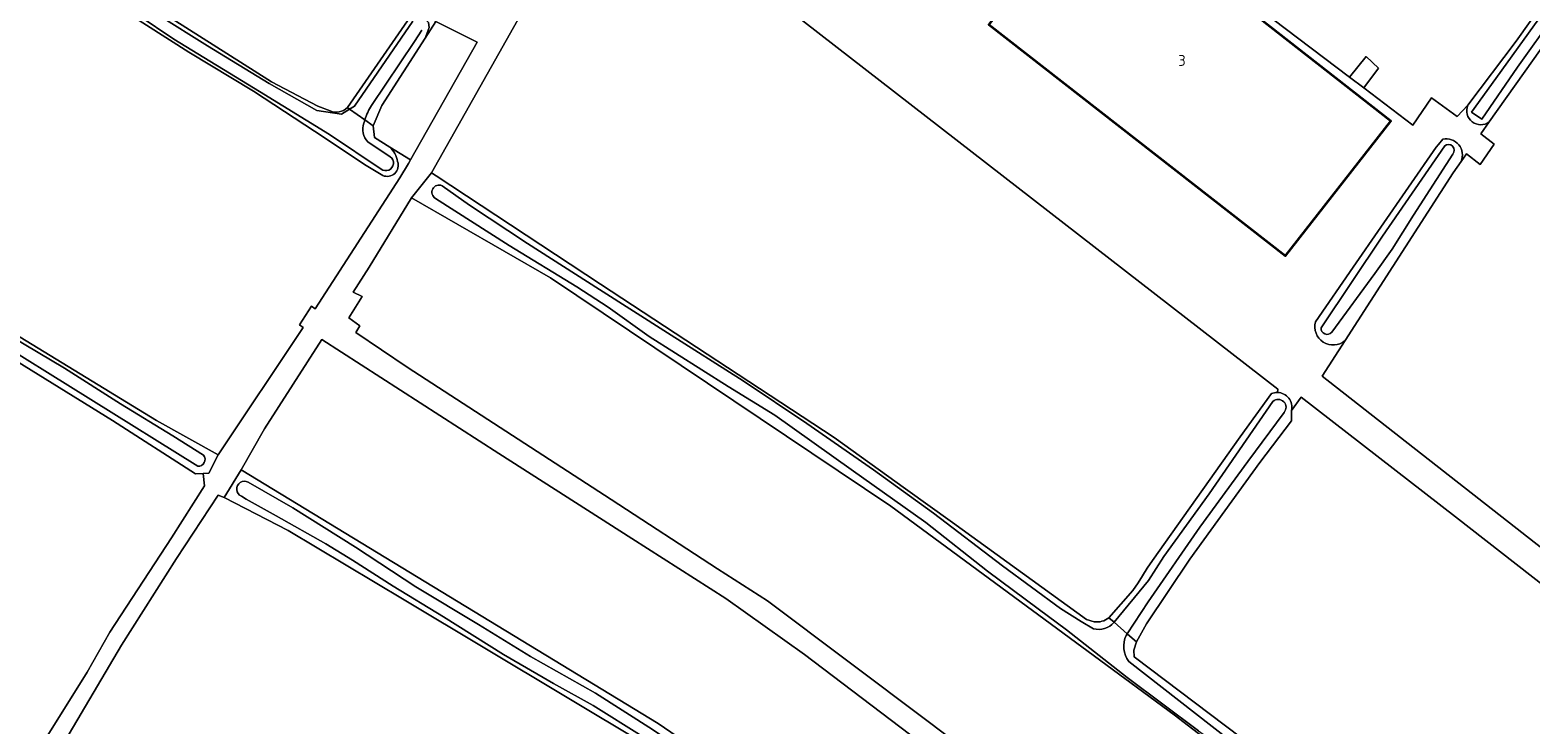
# Model space of a CAD drawing. Header units: metres. Extents: x 149984 to 156489, y 469398 to 478068.
# Tile 369 of 656: x 152665 to 152851, y 474052 to 474138. Entities that reach past the tile are written whole.
import ezdxf
from ezdxf.enums import TextEntityAlignment as Align

# ---------------------------------------------------------------- set-up
doc = ezdxf.new("R2010")
doc.units = ezdxf.units.M
doc.header["$LTSCALE"] = 0.75
for name, color, linetype, lineweight in [('B-WE-GR-GRAS-GV', 252, 'Continuous', 13), ('B-WE-OG-BEBOUWING-GV', 6, 'Continuous', 35), ('B-WE-OG-BEBOUWING-T18', 1, 'Continuous', 18), ('B-WE-OG-TERREIN_ERF-GV', 252, 'Continuous', 18), ('B-WE-OG-TERREIN_OEVER-GV', 252, 'Continuous', 18), ('B-WE-OG-WATER-GV', 252, 'Continuous', 18), ('B-WE-OG-WATER_SLOOT-GV', 252, 'Continuous', 18)]:
    doc.layers.add(name, color=color, linetype=linetype, lineweight=lineweight)
doc.styles.add('NLCS-ISO-M750-T18', font='NLCS-ISO.ttf', dxfattribs={"height": 1.35})

msp = doc.modelspace()

# ---------------------------------------------------------------- linework, layer by layer
at = {"layer": 'B-WE-GR-GRAS-GV', "flags": 128}
for points in [[(152232.587, 474496.42), (152208.085, 474452.428), (152209.979, 474450.196), (152214.828, 474446.704), (152238.704, 474429.51), (152313.047, 474375.852), (152341.502, 474355.528), (152389.92, 474325.628), (152497.596, 474257.608), (152592.924, 474196.197), (152695.143, 474131.359), (152700.911, 474128.32), (152702.418, 474127.742)], [(152797.787, 474234.223), (152792.434, 474238.238), (152790.87, 474239.411), (152788.396, 474239.576), (152778.231, 474226.329), (152774.65, 474221.663), (152750.004, 474189.544), (152764.851, 474178.308), (152780.171, 474167.751), (152786.719, 474162.909), (152792.275, 474159.535), (152797.554, 474166.084), (152800.014, 474164.179), (152797.633, 474160.845), (152795.503, 474157.1), (152828.778, 474131.921), (152830.825, 474134.475), (152832.36, 474133.06), (152830.517, 474130.605), (152836.616, 474125.99), (152838.918, 474129.363), (152842.093, 474127.048), (152843.436, 474128.443)], [(152843.436, 474128.443), (152849.417, 474136.387), (152855.943, 474145.595), (152858.37, 474149.172), (152872.979, 474169.845), (152874.477, 474171.937)], [(152704.552, 474128.155), (152712.392, 474139.446), (152712.995, 474139.648), (152713.656, 474139.49), (152714.212, 474139.172), (152714.621, 474138.707), (152714.714, 474138.061), (152714.215, 474136.777), (152715.539, 474138.83), (152712.153, 474140.807), (152713.608, 474143.255), (152714.618, 474142.767), (152715.963, 474144.701), (152727.845, 474161.785), (152731.988, 474168.136)], [(152557.648, 474166.044), (152610.255, 474132.818), (152613.415, 474131.208), (152613.899, 474131.101), (152614.248, 474130.979), (152614.575, 474130.8), (152614.797, 474130.616), (152615.002, 474130.376), (152615.188, 474130.135), (152615.345, 474129.898), (152616.205, 474129.061), (152624.626, 474123.742), (152680.898, 474089.405), (152688.563, 474085.153), (152699.07, 474100.913), (152698.613, 474101.256), (152700.121, 474103.558), (152700.575, 474103.234), (152711.057, 474119.434), (152712.137, 474121.246), (152712.389, 474121.669), (152709.803, 474123.274)], [(152819.839, 474092.862), (152819.885, 474093.273), (152749.805, 474147.628), (152744.35, 474153.023), (152743.826, 474153.973), (152742.831, 474157.084), (152742.091, 474161.889), (152741.723, 474162.12), (152740.87, 474162.655), (152739.49, 474163.521), (152714.971, 474120.067), (152715.575, 474119.692), (152735.948, 474106.301), (152764.903, 474087.269), (152773.727, 474080.931), (152779.556, 474076.745), (152796.18, 474064.733), (152797.121, 474064.452)], [(152870.69, 474161.091), (152846.071, 474126.38), (152845.021, 474124.9), (152846.69, 474123.641), (152844.971, 474121.095), (152843.254, 474122.409), (152842.598, 474121.484), (152841.604, 474120.082), (152828.202, 474099.284), (152825.364, 474094.879), (152869.542, 474060.324), (152871.017, 474062.719), (152872.04, 474064.38), (152877.909, 474073.91), (152879.185, 474075.982), (152880.689, 474078.733), (152893.376, 474101.939), (152893.757, 474102.53), (152902.729, 474119.545), (152911.494, 474136.66)], [(152513.705, 474138.949), (152554.121, 474114.138), (152628.6, 474069.716), (152663.433, 474047.722), (152664.956, 474046.913), (152666.397, 474049.228), (152666.611, 474049.095), (152672.326, 474058.197), (152675.131, 474063.171), (152682.777, 474074.866), (152686.858, 474081.315), (152686.667, 474082.823), (152685.738, 474082.766), (152675.435, 474089.399), (152659.591, 474099.18), (152640.864, 474110.739), (152621.941, 474122.35), (152605.905, 474132.646), (152590.85, 474141.827)], [(152708.941, 474119.749), (152706.676, 474121.12), (152701.819, 474124.387), (152692.917, 474130.171), (152684.895, 474135.03), (152676.798, 474140.176)], [(152829.1, 474035.981), (152807.017, 474052.915), (152771.93, 474078.796), (152729.722, 474107.059), (152712.524, 474116.981), (152707.26, 474108.405), (152705.276, 474105.309), (152706.387, 474104.769), (152704.72, 474102.118), (152706.085, 474101.134), (152705.596, 474100.299), (152711.988, 474096.017), (152737.269, 474079.586), (152750.445, 474071.014), (152756.637, 474067.045), (152776.56, 474052.083), (152786.72, 474044.423)], [(152781.402, 474045.098), (152761.201, 474060.417), (152751.477, 474067.323), (152739.809, 474074.784), (152723.339, 474085.301), (152701.391, 474099.43), (152694.287, 474088.357), (152691.387, 474083.276), (152743.096, 474051.872), (152767.414, 474035.197)], [(152798.942, 474064.943), (152801.887, 474068.346), (152802.548, 474069.269), (152803.109, 474070.155), (152803.679, 474071.107), (152804.333, 474072.032), (152815.219, 474087.371), (152819.093, 474092.726)], [(152866.338, 474052.737), (152867.999, 474056.451), (152866.5, 474058.271), (152841.894, 474077.453), (152822.755, 474092.269), (152821.571, 474090.636), (152821.571, 474089.334), (152817.627, 474084.172), (152808.952, 474072.2), (152803.588, 474064.198), (152802.346, 474061.982), (152802.016, 474060.954), (152802.077, 474060.111), (152824.731, 474043.031), (152841.255, 474029.906), (152848.496, 474024.8)], [(152741.58, 474049.204), (152711.601, 474067.16), (152697.237, 474075.748), (152689.3, 474079.857), (152688.545, 474080.157), (152683.359, 474072.299), (152676.581, 474061.564), (152668.57, 474048.048)]]:
    msp.add_lwpolyline(points, dxfattribs=at)
msp.add_lwpolyline([(152720.631, 474136.246), (152715.539, 474138.83), (152714.215, 474136.777), (152708.828, 474128.423), (152707.77, 474125.909), (152707.902, 474124.454), (152709.803, 474123.274), (152712.389, 474121.669)], close=True, dxfattribs=at)
at = {"layer": 'B-WE-GR-GRAS-GV'}
for points in [[(152702.418, 474127.742, 0.3023517), (152704.552, 474128.155)], [(152709.803, 474123.274, -0.1587115), (152710.779, 474121.474)], [(152710.779, 474121.474, -0.6644006), (152708.941, 474119.749)], [(152819.093, 474092.726, -0.1045057), (152819.839, 474092.862)], [(152797.121, 474064.452, 0.1996932), (152798.942, 474064.943)]]:
    msp.add_lwpolyline(points, format="xyb", dxfattribs=at)
at = {"layer": 'B-WE-OG-BEBOUWING-GV', "flags": 128}
msp.add_lwpolyline([(152797.147, 474155.219), (152784.073, 474138.458), (152820.825, 474109.79), (152833.878, 474126.464)], close=True, dxfattribs=at)
at = {"layer": 'B-WE-OG-TERREIN_ERF-GV', "flags": 128}
for points in [[(152843.436, 474128.443), (152842.093, 474127.048), (152838.918, 474129.363), (152836.616, 474125.99), (152830.517, 474130.605), (152828.778, 474131.921), (152795.503, 474157.1), (152797.633, 474160.845), (152800.014, 474164.179), (152797.554, 474166.084), (152792.275, 474159.535), (152786.719, 474162.909), (152780.171, 474167.751), (152764.851, 474178.308), (152750.004, 474189.544)], [(152786.72, 474044.423), (152776.56, 474052.083), (152756.637, 474067.045), (152750.445, 474071.014), (152737.269, 474079.586), (152711.988, 474096.017), (152705.596, 474100.299), (152706.085, 474101.134), (152704.72, 474102.118), (152706.387, 474104.769), (152705.276, 474105.309), (152707.26, 474108.405), (152712.524, 474116.981), (152714.635, 474119.644), (152714.971, 474120.067), (152739.49, 474163.521)], [(152749.805, 474147.628), (152819.885, 474093.273), (152819.839, 474092.862)], [(152715.539, 474138.83), (152720.631, 474136.246), (152712.389, 474121.669), (152712.137, 474121.246), (152711.057, 474119.434), (152700.575, 474103.234), (152700.121, 474103.558), (152698.613, 474101.256), (152699.07, 474100.913), (152688.563, 474085.153), (152687.395, 474082.868), (152686.667, 474082.823), (152686.858, 474081.315), (152682.777, 474074.866), (152675.131, 474063.171), (152672.326, 474058.197), (152666.611, 474049.095), (152666.397, 474049.228), (152664.956, 474046.913)], [(152842.598, 474121.484), (152843.254, 474122.409), (152844.971, 474121.095), (152846.69, 474123.641), (152845.021, 474124.9), (152846.071, 474126.38)], [(152824.552, 474101.621), (152829.231, 474108.387), (152839.492, 474123.245), (152839.779, 474123.597), (152840.324, 474124.264)], [(152668.57, 474048.048), (152676.581, 474061.564), (152683.359, 474072.299), (152688.545, 474080.157), (152689.3, 474079.857), (152691.387, 474083.276), (152694.287, 474088.357), (152701.391, 474099.43), (152723.339, 474085.301), (152739.809, 474074.784), (152751.477, 474067.323), (152761.201, 474060.417), (152781.402, 474045.098)], [(152871.544, 474063.195), (152872.04, 474064.38), (152871.017, 474062.719), (152869.542, 474060.324), (152825.364, 474094.879), (152828.202, 474099.284)], [(152821.571, 474090.636), (152822.755, 474092.269), (152841.894, 474077.453), (152866.5, 474058.271), (152867.999, 474056.451), (152866.338, 474052.737), (152866.993, 474053.811)]]:
    msp.add_lwpolyline(points, dxfattribs=at)
for points in [[(152784.073, 474138.458), (152797.147, 474155.219), (152833.878, 474126.464), (152820.825, 474109.79)], [(152828.778, 474131.921), (152830.517, 474130.605), (152832.36, 474133.06), (152830.825, 474134.475)]]:
    msp.add_lwpolyline(points, close=True, dxfattribs=at)
at = {"layer": 'B-WE-OG-TERREIN_ERF-GV'}
for points in [[(152846.071, 474126.38, -0.7685266), (152843.436, 474128.443)], [(152840.324, 474124.264, -0.5992247), (152842.598, 474121.484)], [(152828.202, 474099.284, -0.7401868), (152824.552, 474101.621)], [(152819.839, 474092.862, -0.4708012), (152821.571, 474090.636)]]:
    msp.add_lwpolyline(points, format="xyb", dxfattribs=at)
at = {"layer": 'B-WE-OG-TERREIN_OEVER-GV', "flags": 128}
for points in [[(152702.418, 474127.742), (152700.911, 474128.32), (152695.143, 474131.359), (152592.924, 474196.197), (152497.596, 474257.608), (152389.92, 474325.628), (152341.502, 474355.528), (152313.047, 474375.852), (152238.704, 474429.51), (152214.828, 474446.704)], [(152708.749, 474120.542), (152702.362, 474124.823), (152693.67, 474130.157), (152683.057, 474136.619), (152674.219, 474142.616), (152666.383, 474147.37), (152658.035, 474152.49), (152652.055, 474156.758), (152636.507, 474166.567), (152596.425, 474191.504), (152558.04, 474215.657), (152521.874, 474238.636), (152488.712, 474260.179), (152446.932, 474286.422), (152406.719, 474311.62), (152374.471, 474332.249), (152332.169, 474358.883), (152293.915, 474386.693), (152256.705, 474412.935), (152225.109, 474435.653), (152214.011, 474443.095), (152213.425, 474443.465)], [(152686.011, 474083.73), (152540.11, 474174.627), (152537.68, 474175.827), (152536.228, 474176.253)], [(152874.208, 474167.732), (152869.889, 474161.513), (152864.316, 474153.811), (152859.137, 474146.447), (152854.262, 474139.694), (152849.592, 474133.181), (152845.169, 474126.706), (152843.864, 474127.6), (152846.375, 474131.025), (152852.228, 474139.166), (152858.028, 474146.996), (152863.323, 474154.793), (152870.071, 474164.516), (152874.142, 474170.409), (152874.945, 474171.655), (152874.477, 474171.937), (152872.979, 474169.845), (152858.37, 474149.172), (152855.943, 474145.595), (152849.417, 474136.387), (152843.436, 474128.443)], [(152846.071, 474126.38), (152870.69, 474161.091), (152877.415, 474170.167)], [(152590.85, 474141.827), (152605.905, 474132.646), (152621.941, 474122.35), (152640.864, 474110.739), (152659.591, 474099.18), (152675.435, 474089.399), (152685.738, 474082.766), (152686.667, 474082.823), (152687.395, 474082.868), (152688.563, 474085.153), (152680.898, 474089.405), (152624.626, 474123.742), (152616.205, 474129.061), (152615.345, 474129.898), (152615.188, 474130.135), (152615.002, 474130.376), (152614.797, 474130.616), (152614.575, 474130.8), (152614.248, 474130.979), (152613.899, 474131.101), (152613.415, 474131.208), (152610.255, 474132.818), (152557.648, 474166.044)], [(152676.798, 474140.176), (152684.895, 474135.03), (152692.917, 474130.171), (152701.819, 474124.387), (152706.676, 474121.12), (152708.941, 474119.749)], [(152681.145, 474139.616), (152687.24, 474135.821), (152694.85, 474131.145), (152700.752, 474127.801), (152703.824, 474127.349), (152704.828, 474127.963), (152704.552, 474128.155)], [(152714.212, 474139.172), (152713.656, 474139.49), (152712.995, 474139.648), (152712.392, 474139.446), (152704.552, 474128.155), (152704.828, 474127.963), (152705.45, 474128.343), (152712.687, 474138.875)], [(152706.724, 474126.639), (152707.77, 474125.909), (152708.828, 474128.423), (152714.215, 474136.777), (152714.714, 474138.061), (152714.621, 474138.707), (152714.212, 474139.172)], [(152713.783, 474137.769), (152712.864, 474136.363), (152707.565, 474128.416)], [(152709.803, 474123.274), (152707.902, 474124.454), (152707.77, 474125.909), (152706.724, 474126.639)], [(152707.074, 474123.902), (152709.87, 474122.05)], [(152839.779, 474123.597), (152839.492, 474123.245), (152829.231, 474108.387), (152824.552, 474101.621)], [(152825.253, 474100.878), (152832.868, 474112.241), (152840.554, 474123.425)], [(152840.324, 474124.264), (152839.779, 474123.597)], [(152841.578, 474122.393), (152836.704, 474114.823), (152834.046, 474110.605), (152831.886, 474107.6), (152826.559, 474100.319)], [(152828.202, 474099.284), (152841.604, 474120.082), (152842.598, 474121.484)], [(152797.121, 474064.452), (152796.18, 474064.733), (152779.556, 474076.745), (152773.727, 474080.931), (152764.903, 474087.269), (152735.948, 474106.301), (152715.575, 474119.692), (152714.971, 474120.067), (152714.635, 474119.644), (152712.524, 474116.981)], [(152716.314, 474118.467), (152719.685, 474116.057), (152726.878, 474111.301), (152735.816, 474105.605), (152744.247, 474100.254), (152753.61, 474094.296), (152761.52, 474089.039), (152769.748, 474083.285), (152777.189, 474077.91), (152785.755, 474071.399), (152792.95, 474066.106), (152795.51, 474064.48), (152797.021, 474063.6)], [(152712.524, 474116.981), (152729.722, 474107.059), (152771.93, 474078.796), (152807.017, 474052.915), (152829.1, 474035.981)], [(152810.048, 474050.94), (152801.21, 474057.542), (152793.68, 474063.472), (152790.18, 474066.077), (152783.878, 474070.728), (152776.231, 474076.75), (152767.005, 474083.326), (152757.529, 474090.073), (152751.744, 474093.623), (152741.96, 474099.796), (152736.869, 474103.419), (152732.977, 474105.942), (152724.624, 474111.076), (152715.475, 474116.904)], [(152662.955, 474099.768), (152669.487, 474095.867), (152676.425, 474091.461), (152682.932, 474087.484), (152686.742, 474085.083)], [(152819.093, 474092.726), (152815.219, 474087.371), (152804.333, 474072.032), (152803.679, 474071.107), (152803.109, 474070.155), (152802.548, 474069.269), (152801.887, 474068.346), (152798.942, 474064.943), (152799.572, 474064.395), (152803.829, 474069.58), (152805.75, 474072.56), (152811.347, 474080.295), (152819.265, 474091.754)], [(152820.648, 474090.384), (152816.158, 474084.308), (152810.195, 474076.174), (152803.801, 474066.946), (152801.215, 474062.967), (152801.824, 474062.438), (152802.346, 474061.982), (152803.588, 474064.198), (152808.952, 474072.2), (152817.627, 474084.172), (152821.571, 474089.334), (152821.571, 474090.636)], [(152767.414, 474035.197), (152743.096, 474051.872), (152691.387, 474083.276), (152689.3, 474079.857), (152697.237, 474075.748), (152711.601, 474067.16), (152741.58, 474049.204)], [(152692.277, 474081.739), (152697.788, 474078.553), (152705.573, 474073.682), (152713.025, 474068.784), (152720.815, 474064.1), (152727.258, 474060.135), (152735.306, 474055.609), (152742.36, 474051.1), (152747.783, 474047.496), (152752.584, 474044.206), (152759.729, 474039.218), (152761.626, 474037.835), (152771.35, 474030.526), (152781.814, 474022.903), (152789.374, 474017.25), (152800.778, 474009.38), (152813.222, 474000.256), (152822.681, 473993.351)], [(152741.103, 474050.29), (152735.017, 474054.091), (152730.1, 474056.808), (152723.913, 474060.388), (152716.476, 474065.05), (152710.235, 474068.88), (152705.172, 474072.085), (152701.905, 474074.132), (152695.712, 474077.601), (152692.01, 474079.666), (152691.415, 474080.015)], [(152799.572, 474064.395), (152798.942, 474064.943)], [(152848.099, 474024.076), (152848.496, 474024.8), (152841.255, 474029.906), (152824.731, 474043.031), (152802.077, 474060.111), (152802.016, 474060.954), (152802.346, 474061.982), (152801.824, 474062.438), (152801.215, 474062.967), (152801.091, 474062.776)], [(152801.423, 474059.527), (152815.875, 474048.245), (152832.151, 474036.116), (152836.775, 474032.418), (152845.305, 474025.867), (152848.099, 474024.076)]]:
    msp.add_lwpolyline(points, dxfattribs=at)
at = {"layer": 'B-WE-OG-TERREIN_OEVER-GV'}
for points in [[(152704.552, 474128.155, -0.3023517), (152702.418, 474127.742)], [(152707.565, 474128.416, 0.0675994), (152706.724, 474126.639)], [(152843.436, 474128.443, 0.7685266), (152846.071, 474126.38)], [(152706.608, 474126.233, 0.2685422), (152707.074, 474123.902)], [(152706.724, 474126.639, 0.0136632), (152706.608, 474126.233)], [(152710.779, 474121.474, 0.1587115), (152709.803, 474123.274)], [(152842.598, 474121.484, 0.5992247), (152840.324, 474124.264)], [(152840.554, 474123.425, -0.9037147), (152841.578, 474122.393)], [(152709.87, 474122.05, -1.0284293), (152708.749, 474120.542)], [(152708.941, 474119.749, 0.6644006), (152710.779, 474121.474)], [(152715.475, 474116.904, -0.9641175), (152716.314, 474118.467)], [(152824.552, 474101.621, 0.7401868), (152828.202, 474099.284)], [(152826.559, 474100.319, -0.7447109), (152825.253, 474100.878)], [(152819.839, 474092.862, 0.1045057), (152819.093, 474092.726)], [(152819.265, 474091.754, -0.9433273), (152820.648, 474090.384)], [(152821.571, 474090.636, 0.4708012), (152819.839, 474092.862)], [(152686.742, 474085.083, -0.6496077), (152686.011, 474083.73)], [(152691.415, 474080.015, -1.0436248), (152692.277, 474081.739)], [(152797.021, 474063.6, 0.2957075), (152799.572, 474064.395)], [(152798.942, 474064.943, -0.1996932), (152797.121, 474064.452)], [(152801.091, 474062.776, 0.2842891), (152801.423, 474059.527)]]:
    msp.add_lwpolyline(points, format="xyb", dxfattribs=at)
at = {"layer": 'B-WE-OG-WATER-GV', "flags": 128}
for points in [[(152712.687, 474138.875), (152705.45, 474128.343), (152704.828, 474127.963), (152706.724, 474126.639)], [(152707.565, 474128.416), (152712.864, 474136.363), (152713.783, 474137.769)], [(152840.554, 474123.425), (152832.868, 474112.241), (152825.253, 474100.878)], [(152826.559, 474100.319), (152831.886, 474107.6), (152834.046, 474110.605), (152836.704, 474114.823), (152841.578, 474122.393)], [(152819.265, 474091.754), (152811.347, 474080.295), (152805.75, 474072.56), (152803.829, 474069.58), (152799.572, 474064.395), (152801.215, 474062.967)], [(152801.215, 474062.967), (152803.801, 474066.946), (152810.195, 474076.174), (152816.158, 474084.308), (152820.648, 474090.384)]]:
    msp.add_lwpolyline(points, dxfattribs=at)
at = {"layer": 'B-WE-OG-WATER-GV'}
for points in [[(152706.724, 474126.639, -0.0675994), (152707.565, 474128.416)], [(152841.578, 474122.393, 0.9037147), (152840.554, 474123.425)], [(152825.253, 474100.878, 0.7447109), (152826.559, 474100.319)], [(152820.648, 474090.384, 0.9433273), (152819.265, 474091.754)]]:
    msp.add_lwpolyline(points, format="xyb", dxfattribs=at)
at = {"layer": 'B-WE-OG-WATER_SLOOT-GV', "flags": 128}
for points in [[(152213.425, 474443.465), (152214.011, 474443.095), (152225.109, 474435.653), (152256.705, 474412.935), (152293.915, 474386.693), (152332.169, 474358.883), (152374.471, 474332.249), (152406.719, 474311.62), (152446.932, 474286.422), (152488.712, 474260.179), (152521.874, 474238.636), (152558.04, 474215.657), (152596.425, 474191.504), (152636.507, 474166.567), (152652.055, 474156.758), (152658.035, 474152.49), (152666.383, 474147.37), (152674.219, 474142.616), (152683.057, 474136.619), (152693.67, 474130.157), (152702.362, 474124.823), (152708.749, 474120.542)], [(152536.228, 474176.253), (152537.68, 474175.827), (152540.11, 474174.627), (152686.011, 474083.73)], [(152874.945, 474171.655), (152874.142, 474170.409), (152870.071, 474164.516), (152863.323, 474154.793), (152858.028, 474146.996), (152852.228, 474139.166), (152846.375, 474131.025), (152843.864, 474127.6), (152845.169, 474126.706), (152849.592, 474133.181), (152854.262, 474139.694), (152859.137, 474146.447), (152864.316, 474153.811), (152869.889, 474161.513), (152874.208, 474167.732)], [(152706.724, 474126.639), (152704.828, 474127.963), (152703.824, 474127.349), (152700.752, 474127.801), (152694.85, 474131.145), (152687.24, 474135.821), (152681.145, 474139.616)], [(152709.87, 474122.05), (152707.074, 474123.902)], [(152797.021, 474063.6), (152795.51, 474064.48), (152792.95, 474066.106), (152785.755, 474071.399), (152777.189, 474077.91), (152769.748, 474083.285), (152761.52, 474089.039), (152753.61, 474094.296), (152744.247, 474100.254), (152735.816, 474105.605), (152726.878, 474111.301), (152719.685, 474116.057), (152716.314, 474118.467)], [(152715.475, 474116.904), (152724.624, 474111.076), (152732.977, 474105.942), (152736.869, 474103.419), (152741.96, 474099.796), (152751.744, 474093.623), (152757.529, 474090.073), (152767.005, 474083.326), (152776.231, 474076.75), (152783.878, 474070.728), (152790.18, 474066.077), (152793.68, 474063.472), (152801.21, 474057.542), (152810.048, 474050.94), (152821.254, 474043), (152838.564, 474028.838), (152846.926, 474021.938), (152848.099, 474024.076)], [(152686.742, 474085.083), (152682.932, 474087.484), (152676.425, 474091.461), (152669.487, 474095.867), (152662.955, 474099.768)], [(152822.681, 473993.351), (152813.222, 474000.256), (152800.778, 474009.38), (152789.374, 474017.25), (152781.814, 474022.903), (152771.35, 474030.526), (152761.626, 474037.835), (152759.729, 474039.218), (152752.584, 474044.206), (152747.783, 474047.496), (152742.36, 474051.1), (152735.306, 474055.609), (152727.258, 474060.135), (152720.815, 474064.1), (152713.025, 474068.784), (152705.573, 474073.682), (152697.788, 474078.553), (152692.277, 474081.739)], [(152691.415, 474080.015), (152692.01, 474079.666), (152695.712, 474077.601), (152701.905, 474074.132), (152705.172, 474072.085), (152710.235, 474068.88), (152716.476, 474065.05), (152723.913, 474060.388), (152730.1, 474056.808), (152735.017, 474054.091), (152741.103, 474050.29), (152745.784, 474047.36), (152754.325, 474041.483), (152760.885, 474036.974), (152768.67, 474030.906), (152776.744, 474024.971), (152786.016, 474018.39), (152794.312, 474012.545), (152803.308, 474006.38), (152811.568, 474000.222), (152820.56, 473993.247), (152826.791, 473988.36), (152827.294, 473987.898), (152829.301, 473989.211)], [(152801.091, 474062.776), (152801.215, 474062.967), (152799.572, 474064.395)], [(152848.099, 474024.076), (152845.305, 474025.867), (152836.775, 474032.418), (152832.151, 474036.116), (152815.875, 474048.245), (152801.423, 474059.527)]]:
    msp.add_lwpolyline(points, dxfattribs=at)
at = {"layer": 'B-WE-OG-WATER_SLOOT-GV'}
for points in [[(152707.074, 474123.902, -0.2685422), (152706.608, 474126.233)], [(152706.608, 474126.233, -0.0136632), (152706.724, 474126.639)], [(152708.749, 474120.542, 1.0284293), (152709.87, 474122.05)], [(152716.314, 474118.467, 0.9641175), (152715.475, 474116.904)], [(152686.011, 474083.73, 0.6496077), (152686.742, 474085.083)], [(152692.277, 474081.739, 1.0436248), (152691.415, 474080.015)], [(152799.572, 474064.395, -0.2957075), (152797.021, 474063.6)], [(152801.423, 474059.527, -0.2842891), (152801.091, 474062.776)]]:
    msp.add_lwpolyline(points, format="xyb", dxfattribs=at)

# ---------------------------------------------------------------- texts
at = {"layer": 'B-WE-OG-BEBOUWING-T18', "style": 'NLCS-ISO-M750-T18'}
msp.add_text('3', height=1.35, dxfattribs=at).set_placement((152808, 474134), align=Align.MIDDLE)

doc.saveas('drawing.dxf')
